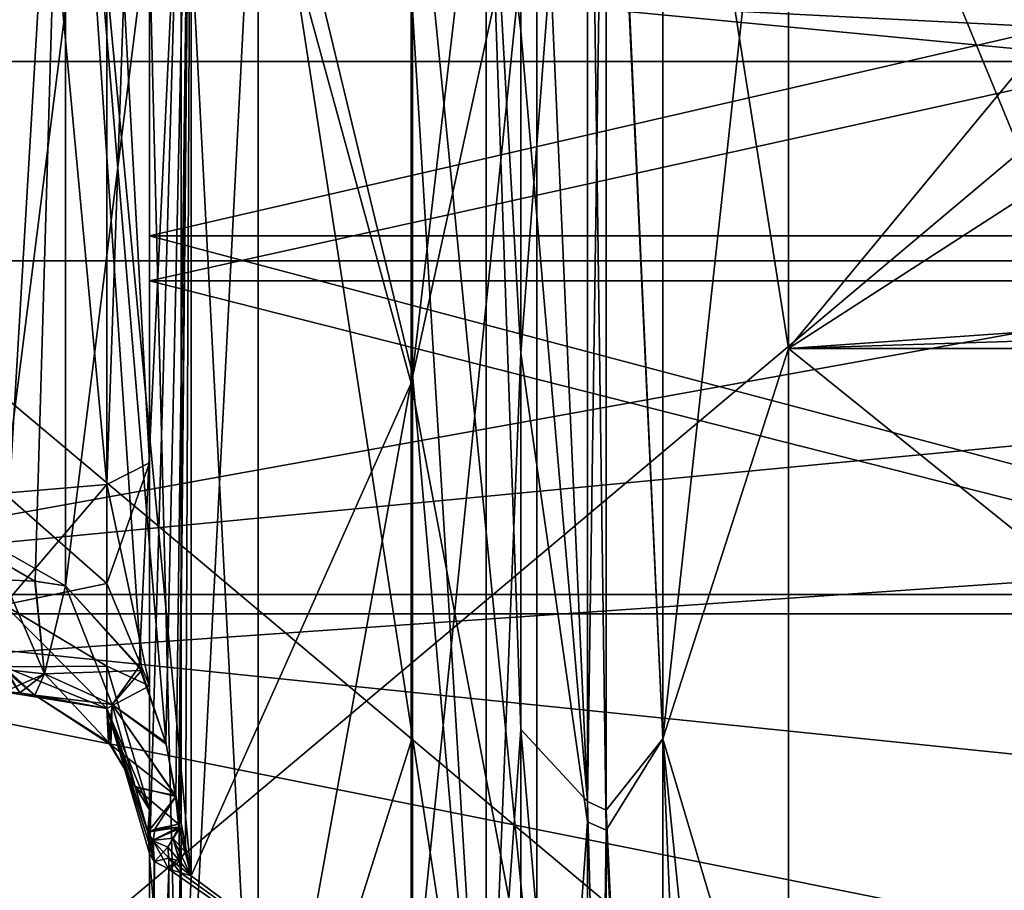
# Model space of a CAD drawing. Header units: millimetres. Extents: x -122 to 122, y -98 to 94.
# Tile 435 of 533: x 30 to 43, y 6 to 18. Entities that reach past the tile are written whole.
import ezdxf

# ---------------------------------------------------------------- set-up
doc = ezdxf.new("R2010")
doc.units = ezdxf.units.MM
doc.header["$LTSCALE"] = 26.699852
for name, color, linetype in [('1004', 7, 'CONTINUOUS'), ('1006', 7, 'CONTINUOUS'), ('1132', 7, 'CONTINUOUS'), ('1133', 7, 'CONTINUOUS'), ('1136', 7, 'CONTINUOUS'), ('1140', 7, 'CONTINUOUS'), ('1141', 7, 'CONTINUOUS'), ('1143', 7, 'CONTINUOUS'), ('1146', 7, 'CONTINUOUS'), ('1150', 7, 'CONTINUOUS'), ('1229', 7, 'CONTINUOUS'), ('1234', 7, 'CONTINUOUS'), ('1235', 7, 'CONTINUOUS'), ('1240', 7, 'CONTINUOUS'), ('1274', 7, 'CONTINUOUS'), ('1275', 7, 'CONTINUOUS'), ('1276', 7, 'CONTINUOUS'), ('1277', 7, 'CONTINUOUS'), ('1281', 7, 'CONTINUOUS'), ('1282', 7, 'CONTINUOUS'), ('1283', 7, 'CONTINUOUS'), ('1284', 7, 'CONTINUOUS'), ('1307', 7, 'CONTINUOUS'), ('1313', 7, 'CONTINUOUS'), ('1348', 7, 'CONTINUOUS'), ('1349', 7, 'CONTINUOUS'), ('1736', 7, 'CONTINUOUS'), ('1737', 7, 'CONTINUOUS'), ('4177', 7, 'CONTINUOUS'), ('4178', 7, 'CONTINUOUS'), ('4181', 7, 'CONTINUOUS'), ('4185', 7, 'CONTINUOUS'), ('4186', 7, 'CONTINUOUS'), ('4188', 7, 'CONTINUOUS'), ('4191', 7, 'CONTINUOUS'), ('4195', 7, 'CONTINUOUS'), ('4274', 7, 'CONTINUOUS'), ('4277', 7, 'CONTINUOUS'), ('4280', 7, 'CONTINUOUS'), ('4285', 7, 'CONTINUOUS'), ('4319', 7, 'CONTINUOUS'), ('4323', 7, 'CONTINUOUS'), ('4324', 7, 'CONTINUOUS'), ('4325', 7, 'CONTINUOUS'), ('4339', 7, 'CONTINUOUS'), ('4340', 7, 'CONTINUOUS'), ('4341', 7, 'CONTINUOUS'), ('4351', 7, 'CONTINUOUS'), ('4353', 7, 'CONTINUOUS'), ('4358', 7, 'CONTINUOUS'), ('4393', 7, 'CONTINUOUS'), ('4394', 7, 'CONTINUOUS'), ('4781', 7, 'CONTINUOUS'), ('4782', 7, 'CONTINUOUS'), ('4791', 7, 'CONTINUOUS'), ('4792', 7, 'CONTINUOUS'), ('4793', 7, 'CONTINUOUS'), ('4794', 7, 'CONTINUOUS'), ('967', 7, 'CONTINUOUS'), ('969', 7, 'CONTINUOUS')]:
    doc.layers.add(name, color=color, linetype=linetype)

msp = doc.modelspace()

# ---------------------------------------------------------------- linework, layer by layer
at = {"layer": '1004', "color": 250, "linetype": 'Continuous', "true_color": 0x323232}
for points in [[(44.979, 30.527, -17.625), (44.979, 17.625, -30.527), (24, 30.527, -17.625), (44.979, 30.527, -17.625)], [(24, 30.527, -17.625), (44.979, 17.625, -30.527), (24, 17.625, -30.527), (24, 30.527, -17.625)], [(44.979, 17.625, -30.527), (44.979, 0, -35.25), (24, 17.625, -30.527), (44.979, 17.625, -30.527)], [(24, 17.625, -30.527), (44.979, 0, -35.25), (24, 0, -35.25), (24, 17.625, -30.527)]]:
    msp.add_3dface(points, dxfattribs=at)
at = {"layer": '1006', "color": 250, "linetype": 'Continuous', "true_color": 0x323232}
for points in [[(44.979, 17.625, 30.527), (44.979, 30.527, 17.625), (24, 17.625, 30.527), (44.979, 17.625, 30.527)], [(24, 17.625, 30.527), (44.979, 30.527, 17.625), (24, 30.527, 17.625), (24, 17.625, 30.527)], [(44.979, 0, 35.25), (44.979, 17.625, 30.527), (24, 0, 35.25), (44.979, 0, 35.25)], [(24, 0, 35.25), (44.979, 17.625, 30.527), (24, 17.625, 30.527), (24, 0, 35.25)]]:
    msp.add_3dface(points, dxfattribs=at)
at = {"layer": '1132', "color": 250, "linetype": 'Continuous', "true_color": 0x323232}
for points in [[(29.5, 10.482, -48.377), (30.345, 24.75, -42.868), (17.13, 10.482, -48.377), (29.5, 10.482, -48.377)], [(17.13, 10.482, -48.377), (30.345, 24.75, -42.868), (17.13, 24.674, -42.912), (17.13, 10.482, -48.377)], [(29.926, 10.461, -48.382), (30.345, 24.75, -42.868), (29.5, 10.482, -48.377), (29.926, 10.461, -48.382)], [(30.345, 10.397, -48.396), (30.345, 24.75, -42.868), (29.926, 10.461, -48.382), (30.345, 10.397, -48.396)]]:
    msp.add_3dface(points, dxfattribs=at)
at = {"layer": '1133', "color": 250, "linetype": 'Continuous', "true_color": 0x323232}
for points in [[(103.16, 4.062, -42.054), (103.16, 21.125, -36.59), (36.84, 4.062, -42.054), (103.16, 4.062, -42.054)], [(36.84, 4.062, -42.054), (103.16, 21.125, -36.59), (36.84, 21.125, -36.59), (36.84, 4.062, -42.054)]]:
    msp.add_3dface(points, dxfattribs=at)
at = {"layer": '1136', "color": 250, "linetype": 'Continuous', "true_color": 0x323232}
for points in [[(37.535, 25.834, -44.462), (37.535, 7.429, -50.883), (36.62, 28.06, -55.153), (37.535, 25.834, -44.462)], [(36.62, 28.06, -55.153), (37.535, 7.429, -50.883), (36.62, 18.041, -59.193), (36.62, 28.06, -55.153)], [(36.62, 18.041, -59.193), (37.535, 7.429, -50.883), (36.62, 8.421, -61.305), (36.62, 18.041, -59.193)], [(37.535, 7.429, -50.883), (37.535, -2.377, -51.367), (36.62, 8.421, -61.305), (37.535, 7.429, -50.883)], [(36.62, 8.421, -61.305), (37.535, -2.377, -51.367), (36.62, -6.866, -61.499), (36.62, 8.421, -61.305)]]:
    msp.add_3dface(points, dxfattribs=at)
at = {"layer": '1140', "color": 250, "linetype": 'Continuous', "true_color": 0x323232}
for points in [[(33, 1.583, -63.23), (33, 22.128, -59.253), (35.126, 8.313, -62.701), (33, 1.583, -63.23)], [(35.126, 8.313, -62.701), (33, 22.128, -59.253), (35.126, 18.333, -60.535), (35.126, 8.313, -62.701)], [(35.126, -7.502, -62.804), (33, 1.583, -63.23), (35.126, 8.313, -62.701), (35.126, -7.502, -62.804)]]:
    msp.add_3dface(points, dxfattribs=at)
at = {"layer": '1141', "color": 250, "linetype": 'Continuous', "true_color": 0x323232}
for points in [[(31.5, 28.75, -49.797), (31.5, 19.181, -58.695), (31.5, 12.095, -56.214), (31.5, 28.75, -49.797)], [(31.5, 19.181, -58.695), (31.5, 6.661, -61.39), (31.5, 12.095, -56.214), (31.5, 19.181, -58.695)], [(31.5, 12.095, -56.214), (31.5, 6.661, -61.39), (31.5, 9.021, -55.622), (31.5, 12.095, -56.214)], [(31.5, 9.021, -55.622), (31.5, 6.661, -61.39), (31.5, 7.314, -52.998), (31.5, 9.021, -55.622)], [(31.5, 7.314, -52.998), (31.5, 6.661, -61.39), (31.5, 6.712, -49.584), (31.5, 7.314, -52.998)], [(31.5, 6.712, -49.584), (31.5, 6.661, -61.39), (31.5, -1.175, -50.022), (31.5, 6.712, -49.584)], [(31.5, 6.661, -61.39), (31.5, -6.145, -61.443), (31.5, -1.175, -50.022), (31.5, 6.661, -61.39)]]:
    msp.add_3dface(points, dxfattribs=at)
at = {"layer": '1143', "color": 250, "linetype": 'Continuous', "true_color": 0x323232}
for points in [[(32.077, 24.25, -42.002), (32.077, 6.403, -48.075), (35.108, 13.191, -41.189), (32.077, 24.25, -42.002)], [(35.108, 21.625, -37.456), (32.077, 24.25, -42.002), (35.108, 13.191, -41.189), (35.108, 21.625, -37.456)], [(35.108, 13.191, -41.189), (32.077, 6.403, -48.075), (35.108, 4.158, -43.05), (35.108, 13.191, -41.189)], [(31.923, 6.45, -48.339), (31.768, 6.497, -48.604), (31.768, -1.214, -49.021), (31.923, 6.45, -48.339)], [(32.077, 6.403, -48.075), (31.923, 6.45, -48.339), (31.768, -1.214, -49.021), (32.077, 6.403, -48.075)], [(35.108, 4.158, -43.05), (32.077, 6.403, -48.075), (31.768, -1.214, -49.021), (35.108, 4.158, -43.05)]]:
    msp.add_3dface(points, dxfattribs=at)
at = {"layer": '1146', "color": 250, "linetype": 'Continuous', "true_color": 0x323232}
for points in [[(38.573, 24.625, -42.652), (38.573, 8.289, -48.547), (37.795, 25.419, -43.748), (38.573, 24.625, -42.652)], [(37.795, 25.419, -43.748), (38.573, 8.289, -48.547), (37.795, 7.308, -50.066), (37.795, 25.419, -43.748)], [(38.573, 8.289, -48.547), (38.573, -9.078, -48.406), (37.795, 7.308, -50.066), (38.573, 8.289, -48.547)], [(37.795, 7.308, -50.066), (38.573, -9.078, -48.406), (37.795, -2.338, -50.542), (37.795, 7.308, -50.066)]]:
    msp.add_3dface(points, dxfattribs=at)
at = {"layer": '1150', "color": 250, "linetype": 'Continuous', "true_color": 0x323232}
for points in [[(40.305, 13.671, -46.273), (40.305, 24.125, -41.786), (44.5, 13.963, -46.185), (40.305, 13.671, -46.273)], [(44.5, 13.963, -46.185), (40.305, 24.125, -41.786), (44.5, 16.375, -45.386), (44.5, 13.963, -46.185)], [(44.5, 16.375, -45.386), (40.305, 24.125, -41.786), (44.5, 18.742, -44.461), (44.5, 16.375, -45.386)], [(54.23, 13.671, -46.273), (40.305, 13.671, -46.273), (44.5, 13.963, -46.185), (54.23, 13.671, -46.273)], [(40.305, 2.457, -48.187), (40.305, 13.671, -46.273), (54.23, 2.457, -48.187), (40.305, 2.457, -48.187)], [(54.23, 2.457, -48.187), (40.305, 13.671, -46.273), (54.23, 13.671, -46.273), (54.23, 2.457, -48.187)]]:
    msp.add_3dface(points, dxfattribs=at)
at = {"layer": '1229', "color": 250, "linetype": 'Continuous', "true_color": 0x323232}
for points in [[(37.795, 25.419, -43.748), (37.535, 7.429, -50.883), (37.535, 25.834, -44.462), (37.795, 25.419, -43.748)], [(37.795, 25.419, -43.748), (37.795, 7.308, -50.066), (37.535, 7.429, -50.883), (37.795, 25.419, -43.748)], [(37.795, 7.308, -50.066), (37.795, -2.338, -50.542), (37.535, 7.429, -50.883), (37.795, 7.308, -50.066)], [(37.795, -2.338, -50.542), (37.535, -2.377, -51.367), (37.535, 7.429, -50.883), (37.795, -2.338, -50.542)]]:
    msp.add_3dface(points, dxfattribs=at)
at = {"layer": '1234', "color": 250, "linetype": 'Continuous', "true_color": 0x323232}
for points in [[(31.5, 6.712, -49.584), (31.5, -1.175, -50.022), (31.567, 6.602, -49.08), (31.5, 6.712, -49.584)], [(31.5, -1.175, -50.022), (31.768, 6.497, -48.604), (31.567, 6.602, -49.08), (31.5, -1.175, -50.022)], [(31.768, -1.214, -49.021), (31.768, 6.497, -48.604), (31.5, -1.175, -50.022), (31.768, -1.214, -49.021)]]:
    msp.add_3dface(points, dxfattribs=at)
at = {"layer": '1235', "color": 250, "linetype": 'Continuous', "true_color": 0x323232}
for points in [[(30.345, 24.75, -42.868), (30.345, 10.397, -48.396), (32.077, 24.25, -42.002), (30.345, 24.75, -42.868)], [(32.077, 24.25, -42.002), (30.345, 10.397, -48.396), (31.36, 9.289, -48.339), (32.077, 24.25, -42.002)], [(31.726, 8.241, -48.248), (32.077, 24.25, -42.002), (31.36, 9.289, -48.339), (31.726, 8.241, -48.248)], [(31.862, 7.495, -48.225), (32.077, 24.25, -42.002), (31.726, 8.241, -48.248), (31.862, 7.495, -48.225)], [(31.9, 7.116, -48.236), (32.077, 24.25, -42.002), (31.862, 7.495, -48.225), (31.9, 7.116, -48.236)], [(31.904, 7.071, -48.237), (32.077, 24.25, -42.002), (31.9, 7.116, -48.236), (31.904, 7.071, -48.237)], [(31.908, 7.05, -48.236), (32.077, 24.25, -42.002), (31.904, 7.071, -48.237), (31.908, 7.05, -48.236)], [(31.997, 6.731, -48.16), (32.077, 24.25, -42.002), (31.908, 7.05, -48.236), (31.997, 6.731, -48.16)], [(32.077, 6.403, -48.075), (32.077, 24.25, -42.002), (31.997, 6.731, -48.16), (32.077, 6.403, -48.075)]]:
    msp.add_3dface(points, dxfattribs=at)
at = {"layer": '1240', "color": 250, "linetype": 'Continuous', "true_color": 0x323232}
for points in [[(35.108, 21.625, -37.456), (35.108, 13.191, -41.189), (36.84, 21.125, -36.59), (35.108, 21.625, -37.456)], [(35.108, 13.191, -41.189), (35.108, 4.158, -43.05), (36.84, 21.125, -36.59), (35.108, 13.191, -41.189)], [(35.108, 4.158, -43.05), (36.84, 4.062, -42.054), (36.84, 21.125, -36.59), (35.108, 4.158, -43.05)]]:
    msp.add_3dface(points, dxfattribs=at)
at = {"layer": '1274', "color": 250, "linetype": 'Continuous', "true_color": 0x323232}
for points in [[(31.5, 28.75, -49.797), (31.5, 12.095, -56.214), (30.914, 22.855, -51.218), (31.5, 28.75, -49.797)], [(29.5, 11.674, -54.258), (29.5, 27.011, -48.484), (30.914, 11.797, -54.831), (29.5, 11.674, -54.258)], [(30.914, 11.797, -54.831), (29.5, 27.011, -48.484), (30.914, 22.855, -51.218), (30.914, 11.797, -54.831)], [(31.5, 12.095, -56.214), (30.914, 11.797, -54.831), (30.914, 22.855, -51.218), (31.5, 12.095, -56.214)]]:
    msp.add_3dface(points, dxfattribs=at)
at = {"layer": '1275', "color": 250, "linetype": 'Continuous', "true_color": 0x323232}
for points in [[(31.753, 6.797, -48.542), (31.766, 6.648, -48.576), (31.919, 6.603, -48.314), (31.753, 6.797, -48.542)], [(31.766, 6.648, -48.576), (31.768, 6.497, -48.604), (31.919, 6.603, -48.314), (31.766, 6.648, -48.576)], [(31.768, 6.497, -48.604), (31.923, 6.45, -48.339), (31.919, 6.603, -48.314), (31.768, 6.497, -48.604)], [(31.923, 6.45, -48.339), (32.077, 6.403, -48.075), (31.919, 6.603, -48.314), (31.923, 6.45, -48.339)]]:
    msp.add_3dface(points, dxfattribs=at)
at = {"layer": '1276', "color": 250, "linetype": 'Continuous', "true_color": 0x323232}
for points in [[(31.494, 6.859, -49.558), (31.567, 6.602, -49.08), (31.478, 7.006, -49.532), (31.494, 6.859, -49.558)], [(31.478, 7.006, -49.532), (31.567, 6.602, -49.08), (31.551, 6.887, -49.022), (31.478, 7.006, -49.532)], [(31.5, 6.712, -49.584), (31.567, 6.602, -49.08), (31.494, 6.859, -49.558), (31.5, 6.712, -49.584)], [(31.567, 6.602, -49.08), (31.768, 6.497, -48.604), (31.551, 6.887, -49.022), (31.567, 6.602, -49.08)], [(31.768, 6.497, -48.604), (31.766, 6.648, -48.576), (31.551, 6.887, -49.022), (31.768, 6.497, -48.604)], [(31.766, 6.648, -48.576), (31.753, 6.797, -48.542), (31.551, 6.887, -49.022), (31.766, 6.648, -48.576)]]:
    msp.add_3dface(points, dxfattribs=at)
at = {"layer": '1277', "color": 250, "linetype": 'Continuous', "true_color": 0x323232}
for points in [[(29.5, 8.936, -50.679), (29.5, 9.284, -52.65), (30.914, 8.707, -52.752), (29.5, 8.936, -50.679)], [(29.5, 8.936, -50.679), (30.914, 8.707, -52.752), (29.713, 8.925, -50.682), (29.5, 8.936, -50.679)], [(30.914, 8.707, -52.752), (29.923, 8.892, -50.691), (29.713, 8.925, -50.682), (30.914, 8.707, -52.752)], [(30.938, 8.245, -50.272), (29.923, 8.892, -50.691), (30.914, 8.707, -52.752), (30.938, 8.245, -50.272)], [(31.5, 7.314, -52.998), (30.938, 8.245, -50.272), (30.914, 8.707, -52.752), (31.5, 7.314, -52.998)], [(30.938, 8.245, -50.272), (31.5, 7.314, -52.998), (31.303, 7.633, -49.825), (30.938, 8.245, -50.272)], [(31.5, 7.314, -52.998), (31.478, 7.006, -49.532), (31.303, 7.633, -49.825), (31.5, 7.314, -52.998)], [(31.5, 7.314, -52.998), (31.494, 6.859, -49.558), (31.478, 7.006, -49.532), (31.5, 7.314, -52.998)], [(31.5, 7.314, -52.998), (31.5, 6.712, -49.584), (31.494, 6.859, -49.558), (31.5, 7.314, -52.998)]]:
    msp.add_3dface(points, dxfattribs=at)
at = {"layer": '1281', "color": 250, "linetype": 'Continuous', "true_color": 0x323232}
for points in [[(31.753, 6.797, -48.542), (31.904, 7.071, -48.237), (31.551, 6.887, -49.022), (31.753, 6.797, -48.542)], [(31.551, 6.887, -49.022), (31.904, 7.071, -48.237), (31.576, 7.046, -48.846), (31.551, 6.887, -49.022)], [(31.904, 7.071, -48.237), (31.9, 7.116, -48.236), (31.576, 7.046, -48.846), (31.904, 7.071, -48.237)], [(31.908, 7.05, -48.236), (31.904, 7.071, -48.237), (31.753, 6.797, -48.542), (31.908, 7.05, -48.236)], [(31.478, 7.006, -49.532), (31.551, 6.887, -49.022), (31.576, 7.046, -48.846), (31.478, 7.006, -49.532)], [(31.908, 7.05, -48.236), (31.753, 6.797, -48.542), (31.821, 6.922, -48.383), (31.908, 7.05, -48.236)]]:
    msp.add_3dface(points, dxfattribs=at)
at = {"layer": '1282', "color": 250, "linetype": 'Continuous', "true_color": 0x323232}
for points in [[(31.753, 6.797, -48.542), (31.919, 6.603, -48.314), (31.821, 6.922, -48.383), (31.753, 6.797, -48.542)], [(31.997, 6.731, -48.16), (31.908, 7.05, -48.236), (31.821, 6.922, -48.383), (31.997, 6.731, -48.16)], [(32.077, 6.403, -48.075), (31.997, 6.731, -48.16), (31.821, 6.922, -48.383), (32.077, 6.403, -48.075)], [(31.919, 6.603, -48.314), (32.077, 6.403, -48.075), (31.821, 6.922, -48.383), (31.919, 6.603, -48.314)]]:
    msp.add_3dface(points, dxfattribs=at)
at = {"layer": '1283', "color": 250, "linetype": 'Continuous', "true_color": 0x323232}
for points in [[(30.345, 10.397, -48.396), (30.052, 9.188, -49.229), (30.988, 8.766, -48.868), (30.345, 10.397, -48.396)], [(31.36, 9.289, -48.339), (30.345, 10.397, -48.396), (30.988, 8.766, -48.868), (31.36, 9.289, -48.339)], [(31.726, 8.241, -48.248), (31.36, 9.289, -48.339), (30.988, 8.766, -48.868), (31.726, 8.241, -48.248)], [(29.923, 8.892, -50.691), (30.938, 8.245, -50.272), (30.052, 9.188, -49.229), (29.923, 8.892, -50.691)], [(30.052, 9.188, -49.229), (30.938, 8.245, -50.272), (30.988, 8.766, -48.868), (30.052, 9.188, -49.229)], [(30.938, 8.245, -50.272), (31.303, 7.633, -49.825), (30.988, 8.766, -48.868), (30.938, 8.245, -50.272)], [(31.862, 7.495, -48.225), (31.726, 8.241, -48.248), (30.988, 8.766, -48.868), (31.862, 7.495, -48.225)], [(31.303, 7.633, -49.825), (31.862, 7.495, -48.225), (30.988, 8.766, -48.868), (31.303, 7.633, -49.825)], [(31.478, 7.006, -49.532), (31.862, 7.495, -48.225), (31.303, 7.633, -49.825), (31.478, 7.006, -49.532)], [(31.862, 7.495, -48.225), (31.478, 7.006, -49.532), (31.576, 7.046, -48.846), (31.862, 7.495, -48.225)], [(31.9, 7.116, -48.236), (31.862, 7.495, -48.225), (31.576, 7.046, -48.846), (31.9, 7.116, -48.236)]]:
    msp.add_3dface(points, dxfattribs=at)
at = {"layer": '1284', "color": 250, "linetype": 'Continuous', "true_color": 0x323232}
for points in [[(29.926, 10.461, -48.382), (29.5, 10.482, -48.377), (30.052, 9.188, -49.229), (29.926, 10.461, -48.382)], [(29.5, 10.482, -48.377), (29.5, 9.245, -49.217), (30.052, 9.188, -49.229), (29.5, 10.482, -48.377)], [(30.345, 10.397, -48.396), (29.926, 10.461, -48.382), (30.052, 9.188, -49.229), (30.345, 10.397, -48.396)], [(29.5, 9.245, -49.217), (29.5, 8.936, -50.679), (30.052, 9.188, -49.229), (29.5, 9.245, -49.217)], [(29.5, 8.936, -50.679), (29.713, 8.925, -50.682), (30.052, 9.188, -49.229), (29.5, 8.936, -50.679)], [(29.713, 8.925, -50.682), (29.923, 8.892, -50.691), (30.052, 9.188, -49.229), (29.713, 8.925, -50.682)]]:
    msp.add_3dface(points, dxfattribs=at)
at = {"layer": '1307', "color": 250, "linetype": 'Continuous', "true_color": 0x323232}
for points in [[(31.5, 12.095, -56.214), (31.5, 9.021, -55.622), (30.914, 11.797, -54.831), (31.5, 12.095, -56.214)], [(29.5, 11.674, -54.258), (30.914, 11.797, -54.831), (30.914, 10.43, -54.754), (29.5, 11.674, -54.258)], [(29.5, 10.137, -53.963), (29.5, 11.674, -54.258), (30.914, 10.43, -54.754), (29.5, 10.137, -53.963)], [(30.914, 11.797, -54.831), (31.5, 9.021, -55.622), (30.914, 10.43, -54.754), (30.914, 11.797, -54.831)], [(30.914, 9.293, -53.99), (29.5, 10.137, -53.963), (30.914, 10.43, -54.754), (30.914, 9.293, -53.99)], [(31.5, 9.021, -55.622), (30.914, 9.293, -53.99), (30.914, 10.43, -54.754), (31.5, 9.021, -55.622)], [(30.914, 8.707, -52.752), (29.5, 9.284, -52.65), (29.5, 10.137, -53.963), (30.914, 8.707, -52.752)], [(30.914, 8.707, -52.752), (29.5, 10.137, -53.963), (30.914, 9.293, -53.99), (30.914, 8.707, -52.752)], [(31.5, 9.021, -55.622), (31.5, 7.314, -52.998), (30.914, 9.293, -53.99), (31.5, 9.021, -55.622)], [(31.5, 7.314, -52.998), (30.914, 8.707, -52.752), (30.914, 9.293, -53.99), (31.5, 7.314, -52.998)]]:
    msp.add_3dface(points, dxfattribs=at)
at = {"layer": '1313', "color": 250, "linetype": 'Continuous', "true_color": 0x323232}
for points in [[(40.305, 24.125, -41.786), (40.305, 13.671, -46.273), (38.573, 24.625, -42.652), (40.305, 24.125, -41.786)], [(40.305, 13.671, -46.273), (38.573, 8.289, -48.547), (38.573, 24.625, -42.652), (40.305, 13.671, -46.273)], [(40.305, 13.671, -46.273), (40.305, 2.457, -48.187), (38.573, 8.289, -48.547), (40.305, 13.671, -46.273)], [(40.305, 2.457, -48.187), (40.305, -8.894, -47.423), (38.573, 8.289, -48.547), (40.305, 2.457, -48.187)], [(38.573, 8.289, -48.547), (40.305, -8.894, -47.423), (39.305, -8.943, -47.687), (38.573, 8.289, -48.547)], [(38.573, -9.078, -48.406), (38.573, 8.289, -48.547), (39.305, -8.943, -47.687), (38.573, -9.078, -48.406)]]:
    msp.add_3dface(points, dxfattribs=at)
at = {"layer": '1348', "color": 250, "linetype": 'Continuous', "true_color": 0x323232}
for points in [[(33, 22.128, -59.253), (33, 1.583, -63.23), (31.939, 21.974, -58.841), (33, 22.128, -59.253)], [(31.939, 1.572, -62.791), (31.5, 19.181, -58.695), (31.939, 21.974, -58.841), (31.939, 1.572, -62.791)], [(33, 1.583, -63.23), (31.939, 1.572, -62.791), (31.939, 21.974, -58.841), (33, 1.583, -63.23)], [(31.5, 6.661, -61.39), (31.5, 19.181, -58.695), (31.939, 1.572, -62.791), (31.5, 6.661, -61.39)], [(31.5, -6.145, -61.443), (31.5, 6.661, -61.39), (31.939, 1.572, -62.791), (31.5, -6.145, -61.443)]]:
    msp.add_3dface(points, dxfattribs=at)
at = {"layer": '1349', "color": 250, "linetype": 'Continuous', "true_color": 0x323232}
for points in [[(36.62, 28.06, -55.153), (36.62, 18.041, -59.193), (36.139, 22.026, -58.87), (36.62, 28.06, -55.153)], [(35.126, 18.333, -60.535), (36.139, 22.026, -58.87), (36.139, 1.691, -62.833), (35.126, 18.333, -60.535)], [(36.62, 18.041, -59.193), (36.62, 8.421, -61.305), (36.139, 22.026, -58.87), (36.62, 18.041, -59.193)], [(36.139, 22.026, -58.87), (36.62, 8.421, -61.305), (36.139, 1.691, -62.833), (36.139, 22.026, -58.87)], [(35.126, 8.313, -62.701), (35.126, 18.333, -60.535), (36.139, 1.691, -62.833), (35.126, 8.313, -62.701)], [(36.62, 8.421, -61.305), (36.62, -6.866, -61.499), (36.139, 1.691, -62.833), (36.62, 8.421, -61.305)], [(35.126, -7.502, -62.804), (35.126, 8.313, -62.701), (36.139, 1.691, -62.833), (35.126, -7.502, -62.804)]]:
    msp.add_3dface(points, dxfattribs=at)
at = {"layer": '1736', "color": 250, "linetype": 'Continuous', "true_color": 0x323232}
for points in [[(31.5, 31.616, -35.114), (108.5, 14.601, -44.937), (31.5, 14.601, -44.937), (31.5, 31.616, -35.114)], [(108.5, 31.616, -35.114), (108.5, 14.601, -44.937), (31.5, 31.616, -35.114), (108.5, 31.616, -35.114)], [(31.5, 14.601, -44.937), (108.5, -4.939, -46.991), (31.5, -4.939, -46.991), (31.5, 14.601, -44.937)], [(108.5, 14.601, -44.937), (108.5, -4.939, -46.991), (31.5, 14.601, -44.937), (108.5, 14.601, -44.937)]]:
    msp.add_3dface(points, dxfattribs=at)
at = {"layer": '1737', "color": 250, "linetype": 'Continuous', "true_color": 0x323232}
for points in [[(108.5, 32.955, -36.6), (108.5, 15.219, -46.84), (31.5, 32.955, -36.6), (108.5, 32.955, -36.6)], [(31.5, 32.955, -36.6), (108.5, 15.219, -46.84), (31.5, 15.219, -46.84), (31.5, 32.955, -36.6)], [(108.5, 15.219, -46.84), (108.5, -5.148, -48.98), (31.5, 15.219, -46.84), (108.5, 15.219, -46.84)], [(31.5, 15.219, -46.84), (108.5, -5.148, -48.98), (31.5, -5.148, -48.98), (31.5, 15.219, -46.84)]]:
    msp.add_3dface(points, dxfattribs=at)
at = {"layer": '4177', "color": 250, "linetype": 'Continuous', "true_color": 0x323232}
for points in [[(17.13, 24.826, 42.824), (30.345, 24.75, 42.868), (17.13, 17.919, 46.143), (17.13, 24.826, 42.824)], [(30.345, 24.75, 42.868), (30.345, 10.397, 48.396), (17.13, 17.919, 46.143), (30.345, 24.75, 42.868)], [(29.923, 10.461, 48.382), (29.5, 10.482, 48.377), (17.13, 17.919, 46.143), (29.923, 10.461, 48.382)], [(30.345, 10.397, 48.396), (29.923, 10.461, 48.382), (17.13, 17.919, 46.143), (30.345, 10.397, 48.396)]]:
    msp.add_3dface(points, dxfattribs=at)
at = {"layer": '4178', "color": 250, "linetype": 'Continuous', "true_color": 0x323232}
for points in [[(103.16, 21.125, 36.59), (103.16, 4.062, 42.054), (36.84, 21.125, 36.59), (103.16, 21.125, 36.59)], [(36.84, 21.125, 36.59), (103.16, 4.062, 42.054), (36.84, 4.062, 42.054), (36.84, 21.125, 36.59)]]:
    msp.add_3dface(points, dxfattribs=at)
at = {"layer": '4181', "color": 250, "linetype": 'Continuous', "true_color": 0x323232}
for points in [[(37.535, 7.147, 50.923), (37.535, 25.588, 44.604), (36.62, 13.603, 60.367), (37.535, 7.147, 50.923)], [(36.62, 13.603, 60.367), (37.535, 25.588, 44.604), (36.62, 24.04, 57.02), (36.62, 13.603, 60.367)], [(36.62, -5.7, 61.618), (37.535, 7.147, 50.923), (36.62, 13.603, 60.367), (36.62, -5.7, 61.618)], [(37.535, -12.322, 49.924), (37.535, 7.147, 50.923), (36.62, -5.7, 61.618), (37.535, -12.322, 49.924)]]:
    msp.add_3dface(points, dxfattribs=at)
at = {"layer": '4185', "color": 250, "linetype": 'Continuous', "true_color": 0x323232}
for points in [[(35.126, 24.236, 58.422), (33, 22.128, 59.253), (35.126, 13.316, 61.832), (35.126, 24.236, 58.422)], [(33, 22.128, 59.253), (33, 1.583, 63.23), (35.126, 13.316, 61.832), (33, 22.128, 59.253)], [(35.126, 13.316, 61.832), (33, 1.583, 63.23), (35.126, -6.598, 62.905), (35.126, 13.316, 61.832)]]:
    msp.add_3dface(points, dxfattribs=at)
at = {"layer": '4186', "color": 250, "linetype": 'Continuous', "true_color": 0x323232}
for points in [[(31.5, 19.178, 58.696), (31.5, 30.874, 53.478), (31.5, 12.095, 56.214), (31.5, 19.178, 58.696)], [(31.5, 12.095, 56.214), (31.5, 30.874, 53.478), (31.5, 28.75, 49.796), (31.5, 12.095, 56.214)], [(31.5, 6.659, 61.39), (31.5, 19.178, 58.696), (31.5, 9.021, 55.622), (31.5, 6.659, 61.39)], [(31.5, 9.021, 55.622), (31.5, 19.178, 58.696), (31.5, 12.095, 56.214), (31.5, 9.021, 55.622)], [(31.5, 7.314, 52.998), (31.5, 6.659, 61.39), (31.5, 9.021, 55.622), (31.5, 7.314, 52.998)], [(31.5, -1.095, 50.024), (31.5, 6.659, 61.39), (31.5, 7.314, 52.998), (31.5, -1.095, 50.024)], [(31.5, 6.712, 49.584), (31.5, -1.095, 50.024), (31.5, 7.314, 52.998), (31.5, 6.712, 49.584)], [(31.5, -6.147, 61.443), (31.5, 6.659, 61.39), (31.5, -8.894, 49.239), (31.5, -6.147, 61.443)], [(31.5, -8.894, 49.239), (31.5, 6.659, 61.39), (31.5, -1.095, 50.024), (31.5, -8.894, 49.239)]]:
    msp.add_3dface(points, dxfattribs=at)
at = {"layer": '4188', "color": 250, "linetype": 'Continuous', "true_color": 0x323232}
for points in [[(32.077, 6.403, 48.075), (32.077, 24.25, 42.002), (35.108, 13.191, 41.189), (32.077, 6.403, 48.075)], [(35.108, 13.191, 41.189), (32.077, 24.25, 42.002), (35.108, 21.625, 37.456), (35.108, 13.191, 41.189)], [(35.108, 4.158, 43.05), (32.077, 6.403, 48.075), (35.108, 13.191, 41.189), (35.108, 4.158, 43.05)], [(31.768, 6.497, 48.604), (31.923, 6.45, 48.339), (35.108, 4.158, 43.05), (31.768, 6.497, 48.604)], [(31.768, -1.135, 49.023), (31.768, 6.497, 48.604), (35.108, 4.158, 43.05), (31.768, -1.135, 49.023)], [(32.077, 6.403, 48.075), (35.108, 4.158, 43.05), (31.923, 6.45, 48.339), (32.077, 6.403, 48.075)]]:
    msp.add_3dface(points, dxfattribs=at)
at = {"layer": '4191', "color": 250, "linetype": 'Continuous', "true_color": 0x323232}
for points in [[(38.573, 8.289, 48.547), (38.573, 24.625, 42.652), (37.795, 25.177, 43.888), (38.573, 8.289, 48.547)], [(37.795, 7.032, 50.105), (38.573, 8.289, 48.547), (37.795, 25.177, 43.888), (37.795, 7.032, 50.105)], [(38.573, -9.078, 48.406), (38.573, 8.289, 48.547), (37.795, 7.032, 50.105), (38.573, -9.078, 48.406)], [(37.795, -12.124, 49.122), (38.573, -9.078, 48.406), (37.795, 7.032, 50.105), (37.795, -12.124, 49.122)]]:
    msp.add_3dface(points, dxfattribs=at)
at = {"layer": '4195', "color": 250, "linetype": 'Continuous', "true_color": 0x323232}
for points in [[(40.305, 24.125, 41.786), (40.305, 13.671, 46.273), (44.5, 18.742, 44.461), (40.305, 24.125, 41.786)], [(44.5, 18.742, 44.461), (40.305, 13.671, 46.273), (44.5, 16.375, 45.386), (44.5, 18.742, 44.461)], [(44.5, 16.375, 45.386), (40.305, 13.671, 46.273), (44.5, 13.963, 46.185), (44.5, 16.375, 45.386)], [(40.305, 13.671, 46.273), (54.23, 13.671, 46.273), (49.5, 13.963, 46.185), (40.305, 13.671, 46.273)], [(40.305, 13.671, 46.273), (49.5, 13.963, 46.185), (44.5, 13.963, 46.185), (40.305, 13.671, 46.273)], [(40.305, 13.671, 46.273), (40.305, 2.457, 48.187), (54.23, 13.671, 46.273), (40.305, 13.671, 46.273)], [(54.23, 13.671, 46.273), (40.305, 2.457, 48.187), (54.23, 2.457, 48.187), (54.23, 13.671, 46.273)]]:
    msp.add_3dface(points, dxfattribs=at)
at = {"layer": '4274', "color": 250, "linetype": 'Continuous', "true_color": 0x323232}
for points in [[(37.795, 7.032, 50.105), (37.795, 25.177, 43.888), (37.535, 25.588, 44.604), (37.795, 7.032, 50.105)], [(37.795, 7.032, 50.105), (37.535, 25.588, 44.604), (37.535, 7.147, 50.923), (37.795, 7.032, 50.105)], [(37.795, 7.032, 50.105), (37.535, 7.147, 50.923), (37.535, -12.322, 49.924), (37.795, 7.032, 50.105)], [(37.795, 7.032, 50.105), (37.535, -12.322, 49.924), (37.62, -12.219, 49.509), (37.795, 7.032, 50.105)], [(37.795, -12.124, 49.122), (37.795, 7.032, 50.105), (37.62, -12.219, 49.509), (37.795, -12.124, 49.122)]]:
    msp.add_3dface(points, dxfattribs=at)
at = {"layer": '4277', "color": 250, "linetype": 'Continuous', "true_color": 0x323232}
for points in [[(31.5, -1.095, 50.024), (31.5, 6.712, 49.584), (31.568, 6.602, 49.078), (31.5, -1.095, 50.024)], [(31.768, 6.497, 48.604), (31.5, -1.095, 50.024), (31.568, 6.602, 49.078), (31.768, 6.497, 48.604)], [(31.768, 6.497, 48.604), (31.768, -1.135, 49.023), (31.5, -1.095, 50.024), (31.768, 6.497, 48.604)]]:
    msp.add_3dface(points, dxfattribs=at)
at = {"layer": '4280', "color": 250, "linetype": 'Continuous', "true_color": 0x323232}
for points in [[(30.345, 10.397, 48.396), (30.345, 24.75, 42.868), (31.389, 9.23, 48.333), (30.345, 10.397, 48.396)], [(30.345, 24.75, 42.868), (32.077, 24.25, 42.002), (32.077, 6.403, 48.075), (30.345, 24.75, 42.868)], [(30.345, 24.75, 42.868), (32.077, 6.403, 48.075), (31.731, 8.219, 48.247), (30.345, 24.75, 42.868)], [(31.389, 9.23, 48.333), (30.345, 24.75, 42.868), (31.731, 8.219, 48.247), (31.389, 9.23, 48.333)], [(31.731, 8.219, 48.247), (32.077, 6.403, 48.075), (31.859, 7.511, 48.225), (31.731, 8.219, 48.247)], [(31.859, 7.511, 48.225), (32.077, 6.403, 48.075), (31.9, 7.116, 48.236), (31.859, 7.511, 48.225)], [(31.9, 7.116, 48.236), (32.077, 6.403, 48.075), (31.904, 7.073, 48.237), (31.9, 7.116, 48.236)], [(32.077, 6.403, 48.075), (31.995, 6.739, 48.162), (31.904, 7.073, 48.237), (32.077, 6.403, 48.075)], [(31.904, 7.073, 48.237), (31.995, 6.739, 48.162), (31.908, 7.05, 48.236), (31.904, 7.073, 48.237)]]:
    msp.add_3dface(points, dxfattribs=at)
at = {"layer": '4285', "color": 250, "linetype": 'Continuous', "true_color": 0x323232}
for points in [[(35.108, 13.191, 41.189), (35.108, 21.625, 37.456), (36.84, 4.062, 42.054), (35.108, 13.191, 41.189)], [(35.108, 21.625, 37.456), (36.84, 21.125, 36.59), (36.84, 4.062, 42.054), (35.108, 21.625, 37.456)], [(35.108, 4.158, 43.05), (35.108, 13.191, 41.189), (36.84, 4.062, 42.054), (35.108, 4.158, 43.05)]]:
    msp.add_3dface(points, dxfattribs=at)
at = {"layer": '4319', "color": 250, "linetype": 'Continuous', "true_color": 0x323232}
for points in [[(31.5, 12.095, 56.214), (31.5, 28.75, 49.796), (30.914, 11.797, 54.831), (31.5, 12.095, 56.214)], [(31.5, 28.75, 49.796), (30.914, 22.855, 51.218), (30.914, 11.797, 54.831), (31.5, 28.75, 49.796)], [(29.5, 20, 51.771), (29.5, 11.674, 54.258), (30.914, 22.855, 51.218), (29.5, 20, 51.771)], [(30.914, 22.855, 51.218), (29.5, 11.674, 54.258), (30.914, 11.797, 54.831), (30.914, 22.855, 51.218)]]:
    msp.add_3dface(points, dxfattribs=at)
at = {"layer": '4323', "color": 250, "linetype": 'Continuous', "true_color": 0x323232}
for points in [[(29.923, 8.892, 50.691), (29.5, 9.284, 52.65), (29.712, 8.925, 50.682), (29.923, 8.892, 50.691)], [(29.5, 9.284, 52.65), (29.923, 8.892, 50.691), (30.914, 8.707, 52.752), (29.5, 9.284, 52.65)], [(30.914, 8.707, 52.752), (29.923, 8.892, 50.691), (30.966, 8.21, 50.245), (30.914, 8.707, 52.752)], [(31.5, 6.712, 49.584), (31.5, 7.314, 52.998), (30.914, 8.707, 52.752), (31.5, 6.712, 49.584)], [(31.494, 6.859, 49.558), (31.5, 6.712, 49.584), (30.914, 8.707, 52.752), (31.494, 6.859, 49.558)], [(31.478, 7.006, 49.532), (31.494, 6.859, 49.558), (30.914, 8.707, 52.752), (31.478, 7.006, 49.532)], [(31.478, 7.006, 49.532), (30.914, 8.707, 52.752), (31.309, 7.62, 49.817), (31.478, 7.006, 49.532)], [(31.309, 7.62, 49.817), (30.914, 8.707, 52.752), (30.966, 8.21, 50.245), (31.309, 7.62, 49.817)]]:
    msp.add_3dface(points, dxfattribs=at)
at = {"layer": '4324', "color": 250, "linetype": 'Continuous', "true_color": 0x323232}
for points in [[(31.494, 6.859, 49.558), (31.478, 7.006, 49.532), (31.539, 6.892, 49.067), (31.494, 6.859, 49.558)], [(31.5, 6.712, 49.584), (31.494, 6.859, 49.558), (31.539, 6.892, 49.067), (31.5, 6.712, 49.584)], [(31.568, 6.602, 49.078), (31.5, 6.712, 49.584), (31.539, 6.892, 49.067), (31.568, 6.602, 49.078)], [(31.753, 6.797, 48.542), (31.568, 6.602, 49.078), (31.539, 6.892, 49.067), (31.753, 6.797, 48.542)], [(31.766, 6.648, 48.576), (31.568, 6.602, 49.078), (31.753, 6.797, 48.542), (31.766, 6.648, 48.576)], [(31.768, 6.497, 48.604), (31.568, 6.602, 49.078), (31.766, 6.648, 48.576), (31.768, 6.497, 48.604)]]:
    msp.add_3dface(points, dxfattribs=at)
at = {"layer": '4325', "color": 250, "linetype": 'Continuous', "true_color": 0x323232}
for points in [[(31.766, 6.648, 48.576), (31.753, 6.797, 48.542), (31.914, 6.608, 48.32), (31.766, 6.648, 48.576)], [(32.077, 6.403, 48.075), (31.923, 6.45, 48.339), (31.766, 6.648, 48.576), (32.077, 6.403, 48.075)], [(32.077, 6.403, 48.075), (31.766, 6.648, 48.576), (31.914, 6.608, 48.32), (32.077, 6.403, 48.075)], [(31.923, 6.45, 48.339), (31.768, 6.497, 48.604), (31.766, 6.648, 48.576), (31.923, 6.45, 48.339)]]:
    msp.add_3dface(points, dxfattribs=at)
at = {"layer": '4339', "color": 250, "linetype": 'Continuous', "true_color": 0x323232}
for points in [[(31.478, 7.006, 49.532), (31.904, 7.073, 48.237), (31.539, 6.892, 49.067), (31.478, 7.006, 49.532)], [(31.904, 7.073, 48.237), (31.478, 7.006, 49.532), (31.576, 7.046, 48.846), (31.904, 7.073, 48.237)], [(31.904, 7.073, 48.237), (31.908, 7.05, 48.236), (31.539, 6.892, 49.067), (31.904, 7.073, 48.237)], [(31.9, 7.116, 48.236), (31.904, 7.073, 48.237), (31.576, 7.046, 48.846), (31.9, 7.116, 48.236)], [(31.539, 6.892, 49.067), (31.908, 7.05, 48.236), (31.821, 6.922, 48.383), (31.539, 6.892, 49.067)], [(31.753, 6.797, 48.542), (31.539, 6.892, 49.067), (31.821, 6.922, 48.383), (31.753, 6.797, 48.542)]]:
    msp.add_3dface(points, dxfattribs=at)
at = {"layer": '4340', "color": 250, "linetype": 'Continuous', "true_color": 0x323232}
for points in [[(30.345, 10.397, 48.396), (31.389, 9.23, 48.333), (30.052, 9.188, 49.229), (30.345, 10.397, 48.396)], [(31.389, 9.23, 48.333), (30.987, 8.766, 48.868), (30.052, 9.188, 49.229), (31.389, 9.23, 48.333)], [(31.389, 9.23, 48.333), (31.731, 8.219, 48.247), (30.987, 8.766, 48.868), (31.389, 9.23, 48.333)], [(30.987, 8.766, 48.868), (29.923, 8.892, 50.691), (30.052, 9.188, 49.229), (30.987, 8.766, 48.868)], [(30.966, 8.21, 50.245), (29.923, 8.892, 50.691), (30.987, 8.766, 48.868), (30.966, 8.21, 50.245)], [(31.859, 7.511, 48.225), (30.966, 8.21, 50.245), (30.987, 8.766, 48.868), (31.859, 7.511, 48.225)], [(31.731, 8.219, 48.247), (31.859, 7.511, 48.225), (30.987, 8.766, 48.868), (31.731, 8.219, 48.247)], [(31.859, 7.511, 48.225), (31.309, 7.62, 49.817), (30.966, 8.21, 50.245), (31.859, 7.511, 48.225)], [(31.859, 7.511, 48.225), (31.9, 7.116, 48.236), (31.309, 7.62, 49.817), (31.859, 7.511, 48.225)], [(31.9, 7.116, 48.236), (31.478, 7.006, 49.532), (31.309, 7.62, 49.817), (31.9, 7.116, 48.236)], [(31.478, 7.006, 49.532), (31.9, 7.116, 48.236), (31.576, 7.046, 48.846), (31.478, 7.006, 49.532)]]:
    msp.add_3dface(points, dxfattribs=at)
at = {"layer": '4341', "color": 250, "linetype": 'Continuous', "true_color": 0x323232}
for points in [[(29.5, 10.482, 48.377), (29.923, 10.461, 48.382), (30.052, 9.188, 49.229), (29.5, 10.482, 48.377)], [(29.5, 10.482, 48.377), (30.052, 9.188, 49.229), (29.5, 9.245, 49.217), (29.5, 10.482, 48.377)], [(29.923, 10.461, 48.382), (30.345, 10.397, 48.396), (30.052, 9.188, 49.229), (29.923, 10.461, 48.382)], [(29.923, 8.892, 50.691), (29.712, 8.925, 50.682), (29.5, 9.245, 49.217), (29.923, 8.892, 50.691)], [(30.052, 9.188, 49.229), (29.923, 8.892, 50.691), (29.5, 9.245, 49.217), (30.052, 9.188, 49.229)]]:
    msp.add_3dface(points, dxfattribs=at)
at = {"layer": '4351', "color": 250, "linetype": 'Continuous', "true_color": 0x323232}
for points in [[(31.914, 6.608, 48.32), (31.753, 6.797, 48.542), (31.821, 6.922, 48.383), (31.914, 6.608, 48.32)], [(31.908, 7.05, 48.236), (31.914, 6.608, 48.32), (31.821, 6.922, 48.383), (31.908, 7.05, 48.236)], [(31.908, 7.05, 48.236), (31.995, 6.739, 48.162), (31.914, 6.608, 48.32), (31.908, 7.05, 48.236)], [(31.995, 6.739, 48.162), (32.077, 6.403, 48.075), (31.914, 6.608, 48.32), (31.995, 6.739, 48.162)]]:
    msp.add_3dface(points, dxfattribs=at)
at = {"layer": '4353', "color": 250, "linetype": 'Continuous', "true_color": 0x323232}
for points in [[(31.5, 9.021, 55.622), (31.5, 12.095, 56.214), (30.914, 10.43, 54.754), (31.5, 9.021, 55.622)], [(31.5, 12.095, 56.214), (30.914, 11.797, 54.831), (30.914, 10.43, 54.754), (31.5, 12.095, 56.214)], [(30.914, 11.797, 54.831), (29.5, 11.674, 54.258), (29.5, 10.137, 53.963), (30.914, 11.797, 54.831)], [(30.914, 11.797, 54.831), (29.5, 10.137, 53.963), (30.914, 10.43, 54.754), (30.914, 11.797, 54.831)], [(30.914, 10.43, 54.754), (29.5, 10.137, 53.963), (30.914, 9.293, 53.99), (30.914, 10.43, 54.754)], [(31.5, 9.021, 55.622), (30.914, 10.43, 54.754), (30.914, 9.293, 53.99), (31.5, 9.021, 55.622)], [(29.5, 10.137, 53.963), (29.5, 9.284, 52.65), (30.914, 9.293, 53.99), (29.5, 10.137, 53.963)], [(29.5, 9.284, 52.65), (30.914, 8.707, 52.752), (30.914, 9.293, 53.99), (29.5, 9.284, 52.65)], [(30.914, 8.707, 52.752), (31.5, 9.021, 55.622), (30.914, 9.293, 53.99), (30.914, 8.707, 52.752)], [(31.5, 7.314, 52.998), (31.5, 9.021, 55.622), (30.914, 8.707, 52.752), (31.5, 7.314, 52.998)]]:
    msp.add_3dface(points, dxfattribs=at)
at = {"layer": '4358', "color": 250, "linetype": 'Continuous', "true_color": 0x323232}
for points in [[(40.305, 24.125, 41.786), (38.573, 24.625, 42.652), (38.573, 8.289, 48.547), (40.305, 24.125, 41.786)], [(40.305, 13.671, 46.273), (40.305, 24.125, 41.786), (38.573, 8.289, 48.547), (40.305, 13.671, 46.273)], [(40.305, 2.457, 48.187), (40.305, 13.671, 46.273), (38.573, 8.289, 48.547), (40.305, 2.457, 48.187)], [(40.305, 2.457, 48.187), (38.573, 8.289, 48.547), (38.573, -9.078, 48.406), (40.305, 2.457, 48.187)]]:
    msp.add_3dface(points, dxfattribs=at)
at = {"layer": '4393', "color": 250, "linetype": 'Continuous', "true_color": 0x323232}
for points in [[(33, 1.583, 63.23), (33, 22.128, 59.253), (31.939, 1.572, 62.791), (33, 1.583, 63.23)], [(33, 22.128, 59.253), (31.939, 21.974, 58.841), (31.939, 1.572, 62.791), (33, 22.128, 59.253)], [(31.5, 19.178, 58.696), (31.5, 6.659, 61.39), (31.939, 21.974, 58.841), (31.5, 19.178, 58.696)], [(31.939, 21.974, 58.841), (31.5, 6.659, 61.39), (31.939, 1.572, 62.791), (31.939, 21.974, 58.841)], [(31.5, 6.659, 61.39), (31.5, -6.147, 61.443), (31.939, 1.572, 62.791), (31.5, 6.659, 61.39)]]:
    msp.add_3dface(points, dxfattribs=at)
at = {"layer": '4394', "color": 250, "linetype": 'Continuous', "true_color": 0x323232}
for points in [[(35.126, 24.236, 58.422), (35.126, 13.316, 61.832), (36.139, 22.028, 58.869), (35.126, 24.236, 58.422)], [(36.62, 13.603, 60.367), (36.62, 24.04, 57.02), (36.139, 22.028, 58.869), (36.62, 13.603, 60.367)], [(35.126, 13.316, 61.832), (36.139, 1.694, 62.833), (36.139, 22.028, 58.869), (35.126, 13.316, 61.832)], [(36.139, 1.694, 62.833), (36.62, 13.603, 60.367), (36.139, 22.028, 58.869), (36.139, 1.694, 62.833)], [(36.62, -5.7, 61.618), (36.62, 13.603, 60.367), (36.139, 1.694, 62.833), (36.62, -5.7, 61.618)], [(35.126, 13.316, 61.832), (35.126, -6.598, 62.905), (36.139, 1.694, 62.833), (35.126, 13.316, 61.832)]]:
    msp.add_3dface(points, dxfattribs=at)
at = {"layer": '4781', "color": 250, "linetype": 'Continuous', "true_color": 0x323232}
for points in [[(31.5, 14.601, 44.937), (108.5, 31.616, 35.114), (31.5, 31.616, 35.114), (31.5, 14.601, 44.937)], [(108.5, 14.601, 44.937), (108.5, 31.616, 35.114), (31.5, 14.601, 44.937), (108.5, 14.601, 44.937)], [(31.5, -4.939, 46.991), (108.5, 14.601, 44.937), (31.5, 14.601, 44.937), (31.5, -4.939, 46.991)], [(108.5, -4.939, 46.991), (108.5, 14.601, 44.937), (31.5, -4.939, 46.991), (108.5, -4.939, 46.991)]]:
    msp.add_3dface(points, dxfattribs=at)
at = {"layer": '4782', "color": 250, "linetype": 'Continuous', "true_color": 0x323232}
for points in [[(108.5, 15.219, 46.84), (108.5, 32.955, 36.6), (31.5, 15.219, 46.84), (108.5, 15.219, 46.84)], [(31.5, 15.219, 46.84), (108.5, 32.955, 36.6), (31.5, 32.955, 36.6), (31.5, 15.219, 46.84)], [(108.5, -5.148, 48.98), (108.5, 15.219, 46.84), (31.5, -5.148, 48.98), (108.5, -5.148, 48.98)], [(31.5, -5.148, 48.98), (108.5, 15.219, 46.84), (31.5, 15.219, 46.84), (31.5, -5.148, 48.98)]]:
    msp.add_3dface(points, dxfattribs=at)
at = {"layer": '4791', "color": 150, "linetype": 'Continuous', "true_color": 0x378cff}
for points in [[(22, 10.014, -43.871), (22, 28.058, -35.181), (122, 10.014, -43.871), (22, 10.014, -43.871)], [(22, 28.058, -35.181), (122, 28.058, -35.181), (122, 10.014, -43.871), (22, 28.058, -35.181)], [(22, -10.014, -43.871), (22, 10.014, -43.871), (122, -10.014, -43.871), (22, -10.014, -43.871)], [(22, 10.014, -43.871), (122, 10.014, -43.871), (122, -10.014, -43.871), (22, 10.014, -43.871)]]:
    msp.add_3dface(points, dxfattribs=at)
at = {"layer": '4792', "color": 150, "linetype": 'Continuous', "true_color": 0x378cff}
for points in [[(22, 28.058, 35.181), (22, 10.014, 43.871), (122, 28.058, 35.181), (22, 28.058, 35.181)], [(22, 10.014, 43.871), (122, 10.014, 43.871), (122, 28.058, 35.181), (22, 10.014, 43.871)], [(22, 10.014, 43.871), (22, -10.014, 43.871), (122, 10.014, 43.871), (22, 10.014, 43.871)], [(22, -10.014, 43.871), (122, -10.014, 43.871), (122, 10.014, 43.871), (22, -10.014, 43.871)]]:
    msp.add_3dface(points, dxfattribs=at)
at = {"layer": '4793', "color": 150, "linetype": 'Continuous', "true_color": 0x378cff}
for points in [[(22, 10.278, 38.352), (22, 19.854, 34.385), (122, 10.278, 38.352), (22, 10.278, 38.352)], [(22, 19.854, 34.385), (122, 19.854, 34.385), (122, 10.278, 38.352), (22, 19.854, 34.385)], [(22, 0, 39.706), (22, 10.278, 38.352), (122, 0, 39.706), (22, 0, 39.706)], [(22, 10.278, 38.352), (122, 10.278, 38.352), (122, 0, 39.706), (22, 10.278, 38.352)]]:
    msp.add_3dface(points, dxfattribs=at)
at = {"layer": '4794', "color": 150, "linetype": 'Continuous', "true_color": 0x378cff}
for points in [[(22, 19.854, -34.385), (22, 10.278, -38.352), (122, 19.854, -34.385), (22, 19.854, -34.385)], [(22, 10.278, -38.352), (122, 10.278, -38.352), (122, 19.854, -34.385), (22, 10.278, -38.352)], [(22, 10.278, -38.352), (22, 0, -39.706), (122, 10.278, -38.352), (22, 10.278, -38.352)], [(22, 0, -39.706), (122, 0, -39.706), (122, 10.278, -38.352), (22, 0, -39.706)]]:
    msp.add_3dface(points, dxfattribs=at)
at = {"layer": '967', "color": 250, "linetype": 'Continuous', "true_color": 0x323232}
for points in [[(107.5, 14.875, -25.764), (107.5, 25.764, -14.875), (-107.5, 14.875, -25.764), (107.5, 14.875, -25.764)], [(-107.5, 14.875, -25.764), (107.5, 25.764, -14.875), (-107.5, 25.764, -14.875), (-107.5, 14.875, -25.764)], [(107.5, 0, -29.75), (107.5, 14.875, -25.764), (-107.5, 0, -29.75), (107.5, 0, -29.75)], [(-107.5, 0, -29.75), (107.5, 14.875, -25.764), (-107.5, 14.875, -25.764), (-107.5, 0, -29.75)]]:
    msp.add_3dface(points, dxfattribs=at)
at = {"layer": '969', "color": 250, "linetype": 'Continuous', "true_color": 0x323232}
for points in [[(107.5, 25.764, 14.875), (107.5, 14.875, 25.764), (-107.5, 25.764, 14.875), (107.5, 25.764, 14.875)], [(-107.5, 25.764, 14.875), (107.5, 14.875, 25.764), (-107.5, 14.875, 25.764), (-107.5, 25.764, 14.875)], [(107.5, 14.875, 25.764), (107.5, 0, 29.75), (-107.5, 14.875, 25.764), (107.5, 14.875, 25.764)], [(-107.5, 14.875, 25.764), (107.5, 0, 29.75), (-107.5, 0, 29.75), (-107.5, 14.875, 25.764)]]:
    msp.add_3dface(points, dxfattribs=at)

doc.saveas('drawing.dxf')
